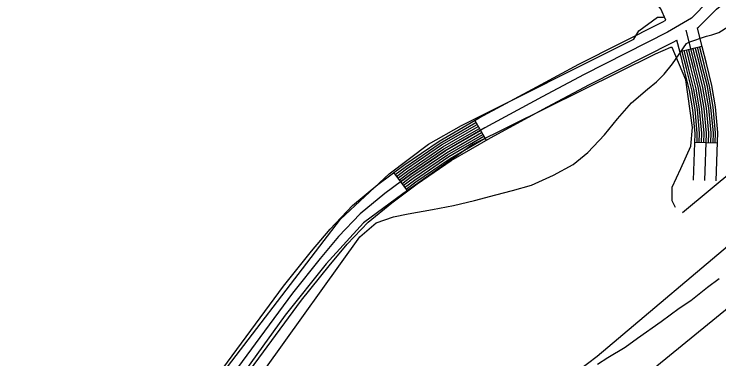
# Model space of a CAD drawing. Extents: x 3177185 to 3215018, y 812988 to 838321.
# Drawn here: x 3200652 to 3201577, y 831481 to 831933 of the extents above; entities that cross this region are included whole.
import ezdxf

# ---------------------------------------------------------------- set-up
doc = ezdxf.new("R2010")
doc.units = 0
for name, color, linetype in [('V-LEVE-TOET', 7, 'Continuous'), ('V-ROAD-CNTR', 7, 'Continuous'), ('V-SITE-VEGE', 7, 'Continuous'), ('V-TOPO-SHOR', 7, 'Continuous')]:
    doc.layers.add(name, color=color, linetype=linetype)

msp = doc.modelspace()

# ---------------------------------------------------------------- linework, layer by layer
at = {"layer": 'V-LEVE-TOET'}
for points in [[(3202177.01, 832147.1), (3201884.5, 831887.82), (3201616.63, 831651.94), (3201417.72, 831483.97), (3201379.39, 831455.19), (3201361.05, 831448.14), (3201346.37, 831445.77), (3201330.35, 831446.41), (3201312.99, 831447.04), (3201281.6, 831450.98), (3201261.91, 831453.27), (3201234.2, 831454.89), (3201218.18, 831452.85), (3201203.18, 831445.14), (3201190.53, 831429.43), (3201174.91, 831397.02), (3201120.01, 831314.13), (3200981.54, 831128.26), (3200852.76, 830941.41), (3200717.31, 830752.21), (3200490.01, 830430.97), (3200338.24, 830224.05)], [(3200981.17, 831466.71), (3201105.97, 831641.2), (3201127.63, 831659.6), (3201150.31, 831667.33), (3201169.66, 831671.37), (3201201.36, 831676.78), (3201229.05, 831682.18), (3201256.41, 831688.57), (3201284.76, 831696.31), (3201306.45, 831702.03), (3201331.46, 831709.09), (3201360.14, 831722.17), (3201386.15, 831736.24), (3201405.47, 831751.97), (3201427.12, 831775.05), (3201444.1, 831796.11), (3201462.75, 831817.18), (3201483.74, 831834.91), (3201495.4, 831844.61), (3201505.39, 831854.65), (3201516.71, 831868.02), (3201534.68, 831895.1), (3201538.17, 831896.85), (3201561.03, 831904.5), (3201568.04, 831906.18), (3201577.38, 831909.54), (3201589.04, 831916.91)]]:
    msp.add_lwpolyline(points, dxfattribs=at)
at = {"layer": 'V-ROAD-CNTR'}
for p, q in [((3201526.12, 831884.19), (3201555.22, 831891.44)), ((3201256.88, 831793.83), (3201271.89, 831767.85)), ((3201545.71, 831765.44), (3201575.69, 831764.42)), ((3201150.49, 831725.14), (3201168.44, 831701.1))]:
    msp.add_line(p, q, dxfattribs=at)
for points in [[(3201507.85, 831925.73), (3201501.4, 831940.5), (3201488.87, 831956.81), (3201467.5, 831973.37), (3201439.8, 831993.95), (3201403.28, 832017.52), (3200404.67, 832599.15), (3199764.22, 832968.16), (3199731.82, 832988.79), (3199703.7, 833003.87), (3199667.38, 833019.01), (3199531.19, 833071.87), (3199368.83, 833133.77), (3199227.63, 833192.39), (3199145.17, 833225.98), (3199078.86, 833262.52), (3198986.42, 833300.51), (3198664.03, 833509.14)], [(3201549.28, 831915.28), (3201550.81, 831916.18), (3201574.44, 831940.07), (3201883.44, 832190.13), (3202725.37, 832901.77), (3202778.71, 832946.76)], [(3201564.36, 831951.21), (3201541.53, 831928.12), (3201510.16, 831909.69), (3201400.47, 831854.34), (3201345.3, 831824.97), (3201270.02, 831784.09), (3201217.98, 831754.02), (3201172.67, 831722.98), (3201138.87, 831697.75), (3201106.53, 831671.41), (3201078.07, 831641.33), (3201053.99, 831612.63), (3201017.61, 831567.01), (3200702.92, 831139.87), (3200415.37, 830742.19), (3200372.05, 830684.23), (3200335.96, 830638.68), (3200295.07, 830594.59), (3200242.54, 830551.13), (3200181.96, 830503.31), (3200137.47, 830472.47), (3200073.98, 830435.13), (3199996.76, 830389.05), (3199761.6, 830245.83)], [(3199753.7, 830258.58), (3199989.01, 830401.89), (3200066.34, 830448.03), (3200129.39, 830485.12), (3200173.03, 830515.37), (3200233.11, 830562.8), (3200284.75, 830605.51), (3200324.56, 830648.45), (3200360.17, 830693.38), (3200403.29, 830751.07), (3200690.81, 831148.71), (3201005.7, 831576.14), (3201042.38, 831622.12), (3201066.87, 831651.31), (3201096.3, 831682.43), (3201129.64, 831709.58), (3201163.94, 831735.18), (3201209.98, 831766.72), (3201262.69, 831797.18), (3201338.2, 831838.18), (3201393.56, 831867.66), (3201502.98, 831922.87), (3201507.85, 831925.73)], [(3201574, 831714.45), (3201576.15, 831777.83), (3201572.98, 831811.62), (3201568.15, 831839.58), (3201560.97, 831868.42), (3201555.51, 831890.3), (3201549.28, 831915.28)], [(3201559, 831714.96), (3201561.13, 831777.38), (3201558.1, 831809.64), (3201553.47, 831836.49), (3201546.41, 831864.79), (3201540.94, 831886.72), (3201534.58, 831912.24)], [(3199769.49, 830233.07), (3200004.5, 830376.2), (3200081.63, 830422.22), (3200145.56, 830459.83), (3200190.88, 830491.25), (3200251.97, 830539.46), (3200305.4, 830583.66), (3200347.35, 830628.9), (3200383.94, 830675.08), (3200427.46, 830733.3), (3200715.04, 831131.02), (3201029.52, 831557.88), (3201065.6, 831603.13), (3201089.28, 831631.34), (3201116.76, 831660.4), (3201148.1, 831685.92), (3201181.39, 831710.77), (3201225.98, 831741.32), (3201277.35, 831771), (3201352.41, 831811.76), (3201407.37, 831841.03), (3201517.35, 831896.52), (3201522.31, 831899.44)], [(3201544.01, 831715.47), (3201546.1, 831776.94), (3201543.22, 831807.66), (3201538.78, 831833.39), (3201531.85, 831861.17), (3201526.38, 831883.13), (3201522.31, 831899.44)], [(3201560.7, 831764.93), (3201561.13, 831777.38), (3201558.1, 831809.64), (3201553.47, 831836.49), (3201546.41, 831864.79), (3201540.94, 831886.72), (3201540.67, 831887.81)], [(3201563.7, 831764.83), (3201564.13, 831777.47), (3201561.07, 831810.04), (3201556.4, 831837.11), (3201549.32, 831865.52), (3201543.86, 831887.44), (3201543.58, 831888.54)], [(3201566.7, 831764.73), (3201567.14, 831777.56), (3201564.05, 831810.43), (3201559.34, 831837.72), (3201552.23, 831866.24), (3201546.77, 831888.16), (3201546.49, 831889.27)], [(3201569.7, 831764.62), (3201570.14, 831777.65), (3201567.02, 831810.83), (3201562.28, 831838.34), (3201555.14, 831866.97), (3201549.68, 831888.88), (3201549.4, 831889.99)], [(3201572.7, 831764.52), (3201573.14, 831777.74), (3201570, 831811.22), (3201565.22, 831838.96), (3201558.05, 831867.69), (3201552.59, 831889.6), (3201552.31, 831890.72)], [(3201548.71, 831765.34), (3201549.11, 831777.03), (3201546.19, 831808.06), (3201541.72, 831834.01), (3201534.77, 831861.89), (3201529.3, 831883.83), (3201529.03, 831884.91)], [(3201551.71, 831765.24), (3201552.11, 831777.12), (3201549.17, 831808.45), (3201544.65, 831834.63), (3201537.68, 831862.62), (3201532.21, 831884.55), (3201531.94, 831885.64)], [(3201554.71, 831765.13), (3201555.12, 831777.21), (3201552.14, 831808.85), (3201547.59, 831835.25), (3201540.59, 831863.34), (3201535.12, 831885.27), (3201534.85, 831886.36)], [(3201557.7, 831765.03), (3201558.12, 831777.29), (3201555.12, 831809.25), (3201550.53, 831835.87), (3201543.5, 831864.07), (3201538.03, 831885.99), (3201537.76, 831887.09)], [(3201152.29, 831722.74), (3201165.68, 831732.74), (3201211.58, 831764.18), (3201258.38, 831791.23)], [(3201154.08, 831720.33), (3201167.43, 831730.3), (3201213.18, 831761.64), (3201259.88, 831788.63)], [(3201155.88, 831717.93), (3201169.17, 831727.86), (3201214.78, 831759.1), (3201261.38, 831786.03)], [(3201157.67, 831715.53), (3201170.92, 831725.42), (3201216.38, 831756.56), (3201262.89, 831783.43)], [(3201159.46, 831713.12), (3201172.67, 831722.98), (3201217.98, 831754.02), (3201264.39, 831780.84)], [(3201161.26, 831710.72), (3201174.41, 831720.54), (3201219.58, 831751.48), (3201265.89, 831778.24)], [(3201163.05, 831708.31), (3201176.16, 831718.09), (3201221.18, 831748.94), (3201267.39, 831775.64)], [(3201164.85, 831705.91), (3201177.9, 831715.65), (3201222.78, 831746.4), (3201268.89, 831773.04)], [(3201166.64, 831703.51), (3201179.65, 831713.21), (3201224.38, 831743.86), (3201270.39, 831770.45)]]:
    msp.add_lwpolyline(points, dxfattribs=at)
at = {"layer": 'V-SITE-VEGE'}
msp.add_lwpolyline([(3201577.88, 831585.76), (3201562.64, 831574.52), (3201540.52, 831557.27), (3201525.29, 831546.78), (3201501.66, 831529.54), (3201470.42, 831507.81), (3201454.41, 831495.81), (3201431.57, 831482.35), (3201417.86, 831473.37)], dxfattribs=at)
at = {"layer": 'V-TOPO-SHOR'}
msp.add_line((3201728.73, 831838.35), (3201529.49, 831672.69), dxfattribs=at)
for points in [[(3199537.1, 830112.92), (3199933.34, 830365.89), (3199994.9, 830398.35), (3200119.15, 830473.34), (3200207.57, 830529.31), (3200262.42, 830575.2), (3200306.07, 830619.97), (3200341.89, 830656.91), (3200364.28, 830687.13), (3200573.59, 830977.03), (3200621.72, 831041.95), (3200763.88, 831240.07), (3200893.72, 831420.28), (3201080.64, 831664.29), (3201144.44, 831723.62), (3201195.93, 831762.79), (3201239.59, 831787.42), (3201465.69, 831900.47), (3201472.4, 831911.66), (3201497.03, 831929.57), (3201504.86, 831929.57)], [(3201520.53, 831679.41), (3201516.06, 831688.36), (3201516.06, 831706.27), (3201527.25, 831730.89), (3201540.68, 831760), (3201542.92, 831784.62), (3201533.97, 831847.3), (3201516.06, 831889.84), (3201513.82, 831889.84), (3201493.67, 831880.88), (3201254.14, 831762.24), (3201162.35, 831697.31), (3201110.86, 831659.26), (3201061.61, 831605.53), (3201007.89, 831538.37), (3200663.14, 831059.3), (3200428.08, 830730.22), (3200336.3, 830611.58)], [(3201735.44, 831836.11), (3201816.03, 831784.62), (3201847.38, 831757.76), (3201495.91, 831471.21), (3201444.42, 831424.2), (3201426.51, 831395.1), (3201415.32, 831363.76), (3201395.17, 831325.7), (3201386.3, 831284.95)]]:
    msp.add_lwpolyline(points, dxfattribs=at)

doc.saveas('drawing.dxf')
